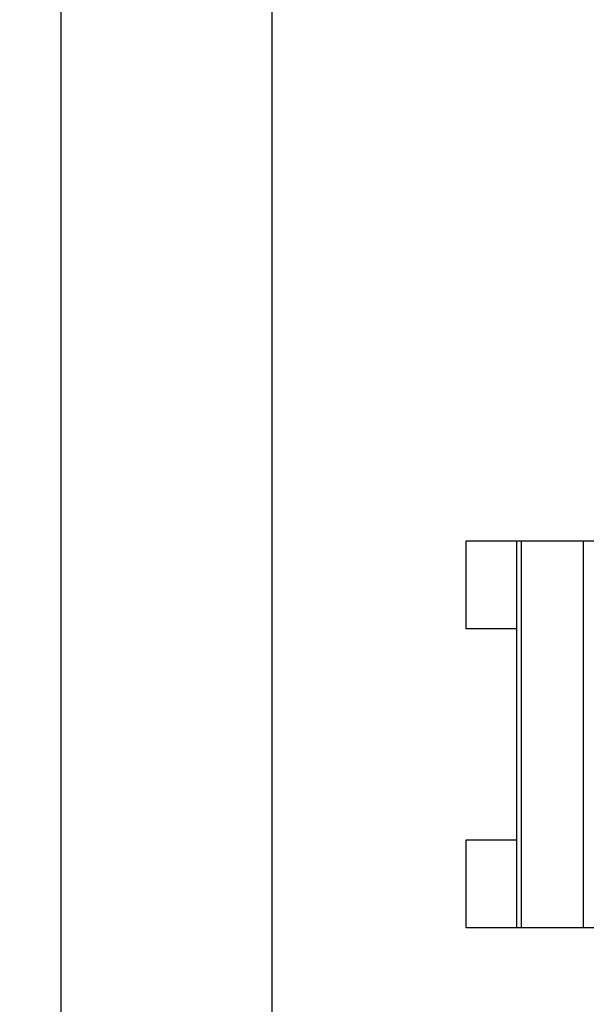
# Model space of a CAD drawing. Header units: inches. Extents: x 170 to 288, y 234 to 248.
# Tile 458 of 480: x 260.1994 to 260.2417, y 244.5656 to 244.639. Entities that reach past the tile are written whole.
import ezdxf

# ---------------------------------------------------------------- set-up
doc = ezdxf.new("R2010")
doc.units = ezdxf.units.IN
doc.header["$LTSCALE"] = 0.25
doc.header["$MEASUREMENT"] = 0
doc.layers.add('ANNOTATIONS', color=1, linetype='Continuous')
doc.layers.add('STANDARD Z GUIDE MOTOR RH', color=7, linetype='Continuous')
doc.styles.add('ARIAL', font='arial.ttf', dxfattribs={"height": 0.09375})
doc.dimstyles.new('STANDARD$0', dxfattribs={"dimtxt": 0.09375, "dimasz": 0.09375, "dimexe": 0.03125, "dimexo": 0.046875, "dimgap": 0.09, "dimtad": 0, "dimtih": 1, "dimtoh": 1, "dimdec": 4, "dimzin": 0, "dimdsep": 46, "dimtxsty": 'ARIAL', "dimcen": 0.09, "dimadec": 0, "dimazin": 0, "dimtfac": 1, "dimtdec": 4, "dimtofl": 0, "dimtmove": 0, "dimatfit": 1, "dimfxl": 1, "dimtolj": 1, "dimtzin": 0, "dimarcsym": 0})

# ---------------------------------------------------------------- blocks, each defined once
blk = doc.blocks.new('*D54')
at = {"layer": 'ANNOTATIONS', "color": 0, "lineweight": -2, "transparency": 16777216}
for p, q in [((260.8643552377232, 245.1923245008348), (261.4626251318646, 245.1923245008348)), ((261.4313751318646, 245.0985745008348), (261.4313751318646, 244.8065568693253)), ((261.4313751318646, 244.2375278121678), (261.4313751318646, 244.5295454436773)), ((259.7476886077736, 244.1437778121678), (261.4626251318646, 244.1437778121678))]:
    blk.add_line(p, q, dxfattribs=at)
at = {"layer": 'ANNOTATIONS', "color": 0, "transparency": 16777216}
for points in [[(261.4157501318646, 245.0985745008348), (261.4470001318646, 245.0985745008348), (261.4313751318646, 245.1923245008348)], [(261.4157501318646, 244.2375278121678), (261.4470001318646, 244.2375278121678), (261.4313751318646, 244.1437778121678)]]:
    blk.add_solid(points, dxfattribs=at)
at = {"layer": 'defpoints', "color": 0, "transparency": 16777216}
for p in [(260.8174802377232, 245.1923245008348), (261.4313751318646, 245.1923245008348), (259.7008136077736, 244.1437778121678)]:
    blk.add_point(p, dxfattribs=at)
at = {"layer": 'ANNOTATIONS', "color": 0, "transparency": 16777216, "insert": (261.4313751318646, 244.6680511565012), "char_height": 0.09375, "attachment_point": 5, "style": 'ARIAL'}
blk.add_mtext('\\A1;HEADROOM', dxfattribs=at)

msp = doc.modelspace()

# ---------------------------------------------------------------- linework, layer by layer
at = {"layer": 'STANDARD Z GUIDE MOTOR RH'}
for p, q in [((260.2025082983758, 244.8644445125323), (260.2025082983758, 244.46103241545)), ((260.2182563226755, 244.5420918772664), (260.2182563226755, 244.8196498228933)), ((260.2326920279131, 244.5935783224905), (260.2326920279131, 244.6001399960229)), ((260.2326920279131, 244.6001399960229), (260.2668127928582, 244.6001399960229)), ((260.2364619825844, 244.6001399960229), (260.2364619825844, 244.5712686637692)), ((260.2368388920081, 244.5712686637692), (260.2368388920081, 244.6001399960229)), ((260.2414315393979, 244.6001399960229), (260.2414315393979, 244.5712686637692)), ((260.2364619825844, 244.5935783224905), (260.2326920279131, 244.5935783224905)), ((260.2326920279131, 244.5712686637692), (260.2326920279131, 244.5778303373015)), ((260.2326920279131, 244.5778303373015), (260.2364619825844, 244.5778303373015)), ((260.2668127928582, 244.5712686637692), (260.2326920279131, 244.5712686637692))]:
    msp.add_line(p, q, dxfattribs=at)

# ---------------------------------------------------------------- dimensions: what is measured, and where the dimension line sits
at = {"layer": 'ANNOTATIONS'}
dim = msp.add_linear_dim(base=(261.4313751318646, 245.1923245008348), p1=(259.7008136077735, 244.1437778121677), p2=(260.8174802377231, 245.1923245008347), angle=90, text='HEADROOM', dimstyle='STANDARD$0', dxfattribs=at)
dim.commit()
dim.dimension.update_dxf_attribs({"geometry": '*D54', "text_midpoint": (261.4313751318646, 244.6680511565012)})

doc.saveas('drawing.dxf')
